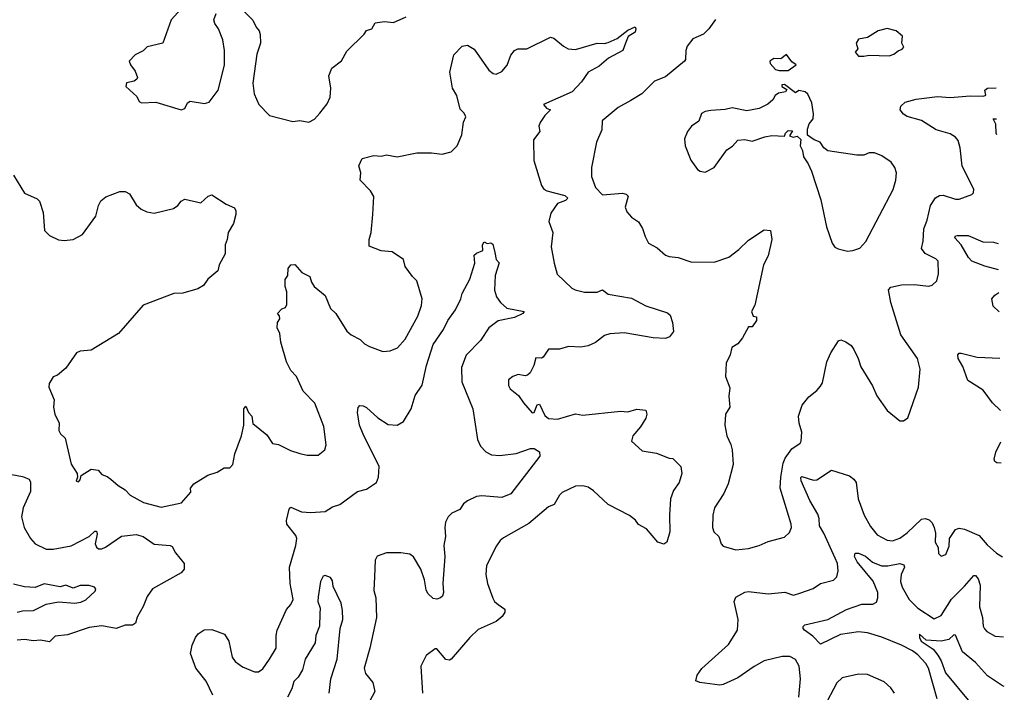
# Model space of a CAD drawing. Extents: x 2056909 to 2160450, y 827444 to 1016825.
# Tile 318 of 501: x 2139029 to 2144495, y 930750 to 934486. Entities that reach past the tile are written whole.
import ezdxf

# ---------------------------------------------------------------- set-up
doc = ezdxf.new("R2010")
doc.units = 0

msp = doc.modelspace()

# ---------------------------------------------------------------- linework, layer by layer
at = {"layer": '0CON10XD'}
for points in [[(2139925, 934546.7), (2139869.2, 934485), (2139824.1, 934355.9), (2139737.5, 934335), (2139715, 934313.3), (2139669.5, 934290.5), (2139636.7, 934255), (2139644.2, 934235), (2139670.5, 934200.5), (2139683.8, 934165), (2139680, 934155), (2139664.4, 934145.6), (2139622.5, 934135), (2139617.5, 934115), (2139679.5, 934059.5), (2139692.5, 934032.5), (2139705, 934024), (2139785, 934028.8), (2139925, 933986.2), (2139946.2, 933993.8), (2139960, 934025), (2139975, 934034), (2140055, 934021.4), (2140081.2, 934028.8), (2140130, 934095), (2140166.7, 934233.3), (2140165.8, 934315), (2140156.2, 934375), (2140132, 934435), (2140112, 934465), (2140106.2, 934485), (2140119.3, 934520.7)], [(2140273.8, 934533.8), (2140323.8, 934483.8), (2140341.2, 934445), (2140358.8, 934425), (2140363.9, 934403.9), (2140366, 934355), (2140345.8, 934295), (2140323, 934133), (2140330.8, 934075), (2140356, 934015), (2140415, 933953.3), (2140545, 933920), (2140583.9, 933926.1), (2140635, 933917.5), (2140665, 933933.3), (2140695, 933966.2), (2140735, 934018.8), (2140752.2, 934055), (2140755.6, 934105), (2140744.4, 934175), (2140762.6, 934217.4), (2140815, 934257.5), (2140845, 934312), (2140941.2, 934405), (2140955, 934426), (2140983.8, 934436.2), (2141001.7, 934468.3), (2141055, 934476.2), (2141105, 934470.8), (2141175, 934502.5)], [(2141496.8, 933966.8), (2141475, 933990), (2141455.6, 934065), (2141431.9, 934105), (2141416.9, 934195), (2141438.8, 934291.2), (2141485, 934339.2), (2141515, 934343.8), (2141552.3, 934322.3), (2141633.8, 934205), (2141657.3, 934187.3), (2141674.1, 934184.1), (2141705, 934198), (2141735, 934233.8), (2141755, 934290), (2141775, 934315.7), (2141795, 934324.3), (2141845, 934324), (2141975, 934388.8), (2141995, 934383.3), (2142048.3, 934338.3), (2142073.3, 934325), (2142115, 934320), (2142235, 934356.2), (2142275, 934353.3), (2142295, 934359.4), (2142345, 934382), (2142405, 934428.6), (2142445, 934446), (2142450, 934435), (2142445, 934416.7), (2142407.3, 934392.7), (2142391.5, 934355), (2142378, 934315), (2142297.1, 934272.9), (2142245, 934228.1), (2142184, 934195), (2142148.5, 934141.5), (2142095.6, 934085), (2141936.2, 934015), (2141953.3, 933995), (2141976.2, 933985), (2141945, 933954), (2141918.1, 933915), (2141910.8, 933895), (2141916, 933865), (2141881.1, 933818.9), (2141883.1, 933705), (2141925.6, 933565), (2141938.1, 933545), (2141955, 933535.4), (2142055, 933509.2), (2142071.9, 933495), (2142058.3, 933481.7), (2142014.5, 933465), (2141978.3, 933411.7), (2141966.9, 933365), (2141988.9, 933305), (2141979.2, 933225), (2141996.4, 933133.6), (2142013.2, 933073.2), (2142094, 932995), (2142113.3, 932985), (2142165, 932973.1), (2142235, 932972.5), (2142265, 932986), (2142295, 932961.9), (2142425, 932940), (2142505, 932897.1), (2142625, 932858.8), (2142640, 932845), (2142653.8, 932805), (2142658, 932755), (2142636.2, 932725), (2142614.2, 932715.8), (2142545, 932718.6), (2142385, 932746.9), (2142305, 932742.3), (2142275, 932731.2), (2142226.2, 932693.8), (2142185, 932675.3), (2142145, 932668), (2142075, 932671.5), (2142025, 932656.2), (2141965, 932656.7), (2141935, 932612.2), (2141925, 932605.6), (2141895, 932607.5), (2141883.9, 932566.1), (2141863.3, 932525), (2141847.7, 932512.3), (2141835, 932508.8), (2141796.4, 932516.4), (2141766.4, 932503.6), (2141742.5, 932485), (2141742.5, 932455), (2141752.5, 932435), (2141798, 932398), (2141825, 932357.5), (2141873.2, 932303.2), (2141885, 932304.2), (2141902.4, 932347.6), (2141915, 932351.2), (2141945, 932287.1), (2141965, 932270.5), (2142015, 932266.7), (2142115, 932296.7), (2142155, 932290), (2142365, 932311.1), (2142405, 932308.9), (2142455, 932322.2), (2142505, 932317.5), (2142510, 932295), (2142505, 932273.3), (2142475.6, 932224.4), (2142432, 932175), (2142425.9, 932145.9), (2142485, 932090.8), (2142565, 932078), (2142635, 932050.8), (2142655, 932048.8), (2142698.8, 932005), (2142704, 931965), (2142690.8, 931915), (2142657.9, 931872.1), (2142641.5, 931825), (2142635.6, 931735), (2142639.1, 931640.9), (2142622, 931585), (2142605, 931574), (2142571.2, 931585), (2142508.6, 931658.6), (2142465, 931681.8), (2142446.7, 931706.7), (2142415, 931731.8), (2142295, 931793.3), (2142215, 931869.5), (2142185, 931889.6), (2142155, 931897.9), (2142115.4, 931894.6), (2142039.8, 931860.2), (2142025, 931845.8), (2141996.6, 931793.4), (2141965, 931780), (2141855, 931687.1), (2141715, 931608.8), (2141695.8, 931594.2), (2141675.5, 931564.5), (2141621.2, 931455), (2141616, 931405), (2141625.8, 931355), (2141655, 931273.3), (2141665, 931254), (2141685, 931238.6), (2141721.4, 931211.4), (2141722.5, 931195), (2141708.3, 931171.7), (2141675, 931144.4), (2141575, 931100), (2141528.6, 931055), (2141425, 930934), (2141415, 930928), (2141395, 930932), (2141345, 930992.5), (2141335, 930992.5), (2141285.9, 930954.1), (2141256.2, 930895), (2141266, 930745)], [(2142892.6, 934487.4), (2142855.5, 934434.5), (2142825, 934405.8), (2142765, 934380), (2142735, 934340), (2142727.5, 934315), (2142725.8, 934265), (2142719.2, 934255), (2142615, 934168.8), (2142554, 934145), (2142482, 934075), (2142421.9, 934038.1), (2142351.5, 933998.5), (2142262.5, 933925), (2142260.8, 933875), (2142231.2, 933805), (2142204, 933665), (2142202.5, 933615), (2142226, 933555), (2142265, 933513.6), (2142375, 933521.9), (2142396.3, 933516.3), (2142406.7, 933506.7), (2142390, 933445), (2142398.6, 933418.6), (2142425, 933390), (2142465, 933363.3), (2142487, 933327), (2142501.1, 933281.1), (2142520, 933245), (2142568.3, 933218.3), (2142615, 933178.8), (2142635, 933170), (2142685, 933166), (2142755, 933140.8), (2142885, 933140), (2142965, 933166.9), (2143021.1, 933208.9), (2143075, 933260.8), (2143161.9, 933318.1), (2143197.5, 933315), (2143204.4, 933265), (2143183.3, 933175), (2143158.1, 933125), (2143109.2, 932900.8), (2143092, 932865), (2143100, 932840), (2143120, 932835), (2143120, 932815), (2143095, 932780), (2143075, 932780), (2143040.8, 932719.2), (2143015, 932686.7), (2142982.5, 932665), (2142973.3, 932625), (2142951.7, 932578.3), (2142946.7, 932505), (2142971.2, 932441.2), (2142966, 932395), (2142971.2, 932335), (2142946.7, 932295), (2142942.9, 932235), (2142954, 932175), (2142977.5, 932127.5), (2142985, 932097.5), (2142989.1, 932015), (2142961.7, 931908.3), (2142937.1, 931855), (2142886, 931775), (2142876.2, 931735), (2142876, 931665)], [(2143715, 934283.3), (2143745, 934290), (2143855, 934286.2), (2143882.5, 934295), (2143905, 934313.3), (2143928.3, 934321.7), (2143937, 934333), (2143926.4, 934356.4), (2143929.2, 934395), (2143895, 934424.2), (2143845, 934436.9), (2143795.7, 934424.3), (2143735, 934388), (2143685, 934378), (2143673.3, 934355), (2143682.5, 934325), (2143667.5, 934305), (2143685, 934283.3), (2143715, 934283.3)], [(2143245, 934204), (2143295, 934204.2), (2143340, 934235), (2143315, 934252.5), (2143285, 934292.5), (2143255, 934268.8), (2143215, 934270), (2143192.5, 934255), (2143195, 934242.5), (2143225, 934210), (2143245, 934204)], [(2143625, 933200), (2143655, 933203.3), (2143693.6, 933216.4), (2143726.7, 933255), (2143877.3, 933542.7), (2143892.5, 933595), (2143895.8, 933635), (2143888, 933665), (2143866.2, 933695), (2143815, 933730), (2143775, 933746.2), (2143745, 933746), (2143715, 933733.8), (2143676.4, 933733.6), (2143515, 933757.5), (2143492.5, 933775), (2143473.3, 933805), (2143438.7, 933818.7), (2143402, 933845), (2143402.1, 933877.9), (2143412, 933908), (2143433.3, 933935), (2143435.8, 933964.2), (2143426, 934025), (2143405, 934072.5), (2143390, 934085), (2143355, 934092.5), (2143335, 934080), (2143275, 934126.7), (2143260, 934125), (2143260, 934115), (2143288.3, 934098.3), (2143280, 934085), (2143241.7, 934078.3), (2143222.5, 934065), (2143209.3, 934040.7), (2143183, 934017), (2143135, 933993.3), (2143065, 933980), (2142985, 933996.2), (2142945, 933986.7), (2142865, 933982), (2142835, 933976.7), (2142813.3, 933965), (2142798.3, 933921.7), (2142758.8, 933895), (2142736.2, 933865), (2142718.8, 933825), (2142723.8, 933785), (2142755, 933706.7), (2142792, 933655), (2142807.5, 933645), (2142835, 933640), (2142885, 933665.8), (2142955, 933762.5), (2142985.9, 933784.1), (2143015, 933817.5), (2143055, 933820), (2143095, 933811.2), (2143165, 933836.2), (2143205, 933842.5), (2143275, 933840), (2143280, 933855), (2143295, 933870), (2143318.3, 933868.3), (2143301.7, 933841.7), (2143323.8, 933833.8), (2143345, 933840), (2143365, 933820), (2143362.5, 933785), (2143375, 933760), (2143380, 933725), (2143406.1, 933686.1), (2143424.1, 933644.1), (2143476.2, 933485), (2143508.8, 933335), (2143540, 933245), (2143555, 933222.5), (2143573.6, 933213.6), (2143625, 933200)], [(2142876, 931665), (2142881.7, 931641.7), (2142910, 931615), (2142923.3, 931575), (2142935, 931562.5), (2143005, 931542.5), (2143075, 931548.6), (2143135, 931566), (2143185, 931588), (2143275, 931612), (2143302.6, 931637.4), (2143314.5, 931665), (2143312.7, 931685), (2143251.6, 931885), (2143253.9, 931946.1), (2143267.8, 932022.2), (2143279.2, 932050.8), (2143315, 932101.9), (2143362, 932135), (2143367.5, 932145), (2143371.1, 932195), (2143356.9, 932245), (2143353.4, 932283.4), (2143373.1, 932345), (2143409.2, 932390.8), (2143455, 932426), (2143475, 932450), (2143485, 932470), (2143510, 932585), (2143532.1, 932635), (2143575, 932703.3), (2143588.3, 932708.3), (2143615, 932696.7), (2143645, 932676.2), (2143659.2, 932655), (2143684.4, 932604.4), (2143698.7, 932558.7), (2143763.4, 932453.4), (2143786.8, 932396.8), (2143844, 932315), (2143915, 932258), (2143935, 932258.8), (2143960, 932275), (2144018.8, 932445), (2144027.5, 932545), (2144012.9, 932605), (2143920, 932735), (2143864.4, 932915), (2143851.9, 932985), (2143865, 933000), (2143925, 933014.3), (2143995, 933015.8), (2144077, 933007), (2144095, 933012.5), (2144120, 933035), (2144129.2, 933075), (2144128, 933145), (2144115, 933158), (2144055, 933186.7), (2144034.7, 933214.7), (2144043.8, 933256.2), (2144048.2, 933325), (2144067.7, 933372.3), (2144085.5, 933455), (2144114, 933496), (2144135, 933510.6), (2144155, 933512.2), (2144225, 933490), (2144245, 933490), (2144314, 933516), (2144323.3, 933525), (2144326.7, 933545), (2144261.8, 933671.8), (2144250, 933775), (2144238.1, 933815), (2144225, 933834.2), (2144195, 933851.5), (2144116, 933875), (2144035, 933925.5), (2143955, 933948.6), (2143935, 933962), (2143916.7, 933985), (2143920, 934005), (2143945, 934028.1), (2144005, 934045.4), (2144125, 934060), (2144195, 934053.5), (2144305, 934062.8), (2144379.1, 934060.9), (2144393, 934067), (2144386.7, 934095), (2144402.5, 934105), (2144450.1, 934107.7)], [(2138995, 933623.3), (2139055, 933523.3), (2139125, 933491.2), (2139138.3, 933478.3), (2139160, 933415), (2139167.5, 933315), (2139195, 933286.7), (2139245, 933263.3), (2139275, 933260), (2139325, 933266.2), (2139377, 933293), (2139450.8, 933395), (2139466.9, 933455), (2139479.7, 933480.3), (2139507.4, 933502.6), (2139585, 933531.4), (2139615, 933531.4), (2139638.6, 933518.6), (2139675, 933458), (2139703.3, 933433.3), (2139735, 933419.4), (2139775, 933412.2), (2139883, 933437), (2139906.6, 933453.4), (2139925, 933477.5), (2139945, 933488.6), (2140035, 933468.8), (2140075, 933506.7), (2140095, 933513.8), (2140175, 933462), (2140221.7, 933441.7), (2140228.8, 933425), (2140228, 933405), (2140216, 933355), (2140185.8, 933305), (2140181.2, 933265), (2140170, 933235), (2140168.8, 933185), (2140136.7, 933125), (2140128.3, 933091.7), (2140074.1, 933045.9), (2140049.5, 933010.5), (2140018.3, 932991.7), (2139935, 932967.5), (2139885, 932965.5), (2139715, 932900), (2139577.1, 932742.9), (2139425, 932651.2), (2139365, 932645.8), (2139345, 932636), (2139285, 932550), (2139238.3, 932511.7), (2139215, 932502.5), (2139192.5, 932465), (2139190, 932445), (2139220, 932375), (2139216.2, 932335), (2139224, 932295), (2139248, 932245), (2139246.2, 932205), (2139256.1, 932186.1), (2139281.7, 932161.7), (2139315, 932017.5), (2139347.5, 931965), (2139350, 931945), (2139342.5, 931922.5), (2139355, 931920), (2139365, 931930), (2139370, 931955), (2139425, 931990), (2139465, 931983.3), (2139485, 931960), (2139515, 931949.2), (2139535, 931934.3), (2139575, 931899.2), (2139615, 931874.2), (2139642, 931845), (2139716.2, 931803.8), (2139815, 931778.1), (2139926.8, 931803.2), (2139978.3, 931861.7), (2139977.5, 931885), (2139995, 931907.5), (2140073, 931957), (2140125, 931972.5), (2140163.6, 931996.4), (2140195, 931997.5), (2140212.5, 932015), (2140223.3, 932075), (2140261.2, 932175), (2140273.3, 932235), (2140273.3, 932325), (2140285, 932340), (2140300, 932305), (2140317.5, 932285), (2140323.9, 932243.9), (2140400.5, 932180.5), (2140432.7, 932132.7), (2140465, 932126.7), (2140532.7, 932092.7), (2140585, 932076.2), (2140625, 932066.7), (2140685, 932067.5), (2140723, 932097), (2140731.2, 932125), (2140716.8, 932226.8), (2140667.1, 932357.1), (2140603.4, 932423.4), (2140565, 932503.8), (2140535, 932537.5), (2140509.5, 932585), (2140478.6, 932695), (2140472.7, 932742.7), (2140458.8, 932775), (2140460, 932805), (2140472.5, 932825), (2140471.7, 932841.7), (2140460, 932855), (2140485, 932880), (2140505, 932887.5), (2140512.5, 932905), (2140512.5, 932975), (2140503.3, 933005), (2140503, 933043), (2140517.5, 933065), (2140520, 933105), (2140533.3, 933125), (2140555.7, 933125.7), (2140595, 933081.2), (2140639.2, 933059.2), (2140648.3, 933028.3), (2140664.3, 933005), (2140724.1, 932954.1), (2140755, 932882.5), (2140783.8, 932855), (2140845, 932756.2), (2140870, 932735), (2140919.1, 932709.1), (2140943.8, 932685), (2140971.3, 932671.3), (2141045, 932643.8), (2141085, 932647.5), (2141127, 932663), (2141168.1, 932711.9), (2141238.8, 932838.8), (2141259.2, 932899.2), (2141262.9, 932935), (2141234.3, 933035), (2141209.1, 933059.1), (2141169.2, 933115), (2141160, 933155), (2141095.9, 933195.9), (2141035, 933202), (2140968.3, 933228.3), (2140968.8, 933265), (2140980, 933305), (2140990, 933405), (2140994.5, 933505), (2140976.2, 933535), (2140918.9, 933595), (2140922.5, 933635), (2140911.2, 933675), (2140930, 933715), (2140995, 933731.8), (2141035, 933727.9), (2141065, 933735.7), (2141125, 933724.4), (2141233.6, 933746.4), (2141315, 933747.1), (2141375, 933739.6), (2141425, 933751.5), (2141457.3, 933785), (2141483.1, 933846.9), (2141493, 933917), (2141506.4, 933946.4), (2141496.8, 933966.8)], [(2144453.6, 933846.7), (2144450.8, 933855), (2144447.5, 933905), (2144433.8, 933935), (2144452.4, 933935.2)], [(2140100.9, 930735), (2140065, 930812.9), (2140007.3, 930885), (2139977.5, 930965), (2139987.3, 931012.7), (2140005.8, 931055), (2140020, 931075), (2140052.1, 931097.9), (2140095, 931100), (2140165, 931074), (2140190, 931035), (2140208.5, 930945), (2140225, 930922.2), (2140265, 930891.4), (2140332.5, 930865), (2140355, 930864.4), (2140378.8, 930881.2), (2140415.4, 930935), (2140452.9, 930995), (2140452.2, 931065), (2140458.1, 931095), (2140510.2, 931209.8), (2140535, 931238), (2140547.5, 931265), (2140531.3, 931355), (2140525.9, 931445), (2140562.7, 931565), (2140567.9, 931605), (2140562.1, 931622.1), (2140511.9, 931685), (2140509.4, 931705), (2140525, 931767.5), (2140535, 931778.8), (2140593.3, 931753.3), (2140645, 931749.2), (2140725, 931754.6), (2140765, 931781.1), (2140807, 931793), (2140905, 931866.2), (2140955, 931878.5), (2141008.9, 931915), (2141021.1, 931945), (2141024.4, 932005), (2140935.5, 932185), (2140914.5, 932235), (2140904.4, 932305), (2140908, 932332), (2140916.7, 932343.3), (2140935, 932342), (2140955, 932331.4), (2141017.5, 932275), (2141075, 932238), (2141125, 932234), (2141158.8, 932255), (2141201.9, 932325), (2141225, 932398.8), (2141263.8, 932456.2), (2141287.6, 932565), (2141325, 932681.4), (2141380.8, 932765), (2141405.4, 932815), (2141448.8, 932875), (2141477.8, 932935), (2141484.6, 932965.4), (2141527.5, 933045), (2141556.4, 933133.6), (2141552.3, 933177.7), (2141565, 933190), (2141600, 933205), (2141597.5, 933235), (2141608.3, 933251.7), (2141625, 933242.5), (2141645, 933246.7), (2141655, 933240), (2141667, 933193), (2141674.6, 933154.6), (2141691.2, 933135), (2141667.8, 933065), (2141664.5, 932984.5), (2141676.2, 932946.2), (2141698.6, 932915), (2141733.8, 932883.8), (2141830, 932865), (2141822, 932855), (2141775, 932832), (2141685, 932812.9), (2141633.1, 932775), (2141586.7, 932705), (2141507.6, 932622.4), (2141481.8, 932555), (2141483.6, 932475), (2141544.6, 932325), (2141570, 932155), (2141588, 932118), (2141616, 932086), (2141648.5, 932068.5), (2141695, 932065.9), (2141785, 932076.8), (2141865, 932104.5), (2141885.4, 932105.4), (2141915.5, 932085.5), (2141917.2, 932062.8), (2141755, 931851.9), (2141705, 931832.9), (2141595, 931841.8), (2141565, 931837.3), (2141515, 931814.5), (2141493.5, 931796.5), (2141473.1, 931765), (2141428, 931745), (2141408.1, 931725), (2141393.5, 931695), (2141388.5, 931665), (2141392.7, 931615), (2141383.1, 931565), (2141390, 931505), (2141378.1, 931355), (2141380.8, 931305), (2141375.8, 931285), (2141365.6, 931274.4), (2141345, 931268), (2141325, 931270.8), (2141295, 931299.4), (2141285, 931318.8), (2141275.4, 931375), (2141255, 931434.3), (2141215, 931502.9), (2141195, 931516.9), (2141144.3, 931524.3), (2141065, 931524.3), (2141013.7, 931506.3), (2141003.1, 931485), (2140998.3, 931391.7), (2140995.7, 931315.7), (2141005.5, 931275), (2141009.4, 931165), (2140973.3, 930995), (2140940.6, 930885), (2140948.6, 930855), (2140990, 930805), (2141000, 930755), (2140957.5, 930675)], [(2144463.7, 933097.2), (2144387.4, 933117.4), (2144315, 933145.3), (2144296.2, 933166.2), (2144255.2, 933235.2), (2144220.5, 933275), (2144224, 933285), (2144233.1, 933286.9), (2144295, 933287.2), (2144375, 933253.2), (2144435, 933250.4), (2144461.8, 933243.4)], [(2144466.9, 932863.6), (2144465, 932864.6), (2144433.5, 932895), (2144426.2, 932935), (2144443.2, 932956.8), (2144465.4, 932971.4)], [(2144474.3, 932315), (2144428.7, 932358.7), (2144378.2, 932428.2), (2144292.6, 932482.6), (2144265, 932559.2), (2144239.1, 932605), (2144237.1, 932625), (2144245, 932634.2), (2144255, 932634.4), (2144345, 932611.1), (2144470.4, 932607)], [(2144478.3, 932023.8), (2144454.3, 932024.3), (2144442.7, 932032.7), (2144439.2, 932045), (2144448.9, 932085), (2144476.7, 932140.8)], [(2138985, 931959.4), (2139045, 931949.4), (2139081.2, 931935), (2139088.3, 931918.3), (2139088.5, 931865), (2139047.9, 931775), (2139039.5, 931725), (2139052.9, 931665), (2139088.1, 931605), (2139114.2, 931575), (2139176.3, 931546.3), (2139215, 931545.5), (2139315, 931563.1), (2139415, 931615.5), (2139445.7, 931645.7), (2139455.4, 931645.4), (2139458.2, 931628.2), (2139448.1, 931575), (2139455.6, 931555.6), (2139467.1, 931547.1), (2139485, 931546.9), (2139505, 931555.6), (2139595, 931617.8), (2139675, 931626.7), (2139714.3, 931615), (2139775, 931573.6), (2139865, 931565.7), (2139875, 931560), (2139894.2, 931525), (2139941.4, 931465), (2139942.5, 931435), (2139925, 931414.2), (2139765.3, 931324.7), (2139737.2, 931282.8), (2139715, 931226.2), (2139681.7, 931168.3)], [(2143360.8, 931300.8), (2143433.1, 931326.9), (2143475, 931354.4), (2143546.4, 931373.6), (2143565, 931391.2), (2143572.9, 931425), (2143568.2, 931465), (2143555.9, 931495), (2143492.8, 931635), (2143468.8, 931675), (2143467.9, 931715), (2143459.5, 931739.5), (2143415.2, 931815.2), (2143367.2, 931925), (2143365, 931943.3), (2143371, 931949), (2143435, 931929.5), (2143455, 931930.6), (2143535, 931984.6), (2143635, 931953.3), (2143659.3, 931935), (2143672.3, 931915), (2143683.5, 931825), (2143716.5, 931735), (2143751.9, 931671.9), (2143788.6, 931625), (2143845, 931595.5), (2143875, 931592.1), (2143915, 931606.4), (2143955, 931636.7), (2144035, 931712.5), (2144055, 931716.2), (2144078.4, 931708.4), (2144095, 931692), (2144106.3, 931666.3), (2144112.5, 931635), (2144111.4, 931585), (2144128.1, 931555), (2144130.5, 931520.5), (2144145, 931506.2), (2144171.2, 931515), (2144188.3, 931561.7), (2144190.6, 931605), (2144224.2, 931655), (2144245, 931662.9), (2144275, 931656.9), (2144355, 931621.5), (2144399.5, 931569.5), (2144452.6, 931522.6), (2144485.3, 931502.7)], [(2144122.3, 930715), (2144075, 930884.2), (2144060.3, 930910.3), (2144015, 930957.7), (2143985, 930980.7), (2143925, 931012.5), (2143815, 931057.5), (2143735, 931080), (2143685, 931086.7), (2143585, 931072), (2143475, 931017.5), (2143432.9, 931062.9), (2143385, 931094.6), (2143378.4, 931105), (2143377.7, 931115), (2143387.1, 931125), (2143515, 931154.6), (2143619.4, 931210.6), (2143705, 931239.6), (2143745, 931240), (2143765, 931239.5), (2143785, 931251.4), (2143793.3, 931275), (2143793.3, 931305), (2143767.4, 931367.4), (2143677.3, 931475), (2143663.5, 931505), (2143667.7, 931522.3), (2143685, 931523.3), (2143725, 931506.8), (2143763.7, 931473.7), (2143813.7, 931453.7), (2143848.1, 931451.9), (2143915, 931465.3), (2143937.7, 931457.7), (2143940.5, 931445), (2143923.1, 931405), (2143919.2, 931365), (2143928.8, 931335), (2143966.7, 931265), (2144015, 931218.5), (2144105, 931158.6), (2144145, 931177.8), (2144201.8, 931268.2), (2144275, 931339.1), (2144325, 931399.2), (2144335, 931400), (2144350.8, 931380.8), (2144361.8, 931345), (2144356.5, 931225), (2144374.4, 931165), (2144377, 931117), (2144385, 931103.3), (2144398.1, 931088.1), (2144445, 931063.1), (2144491.4, 931058.2)], [(2140747.5, 930745), (2140755.4, 930824.6), (2140790.9, 930935), (2140808.9, 931105), (2140822.9, 931155), (2140821.2, 931205), (2140813.3, 931245), (2140768.3, 931338.3), (2140765, 931370), (2140755, 931387.5), (2140725, 931400), (2140713.8, 931396.2), (2140698.8, 931365), (2140685, 931280), (2140684.5, 931255), (2140697.3, 931217.3), (2140694.5, 931185.5), (2140692.4, 931117.6), (2140672.5, 931065), (2140670, 931025), (2140613.3, 930935), (2140598.8, 930875), (2140575, 930834), (2140550.4, 930809.6), (2140539.7, 930770.3), (2140515.8, 930724.2)], [(2139015.2, 931194.8), (2139045, 931202.6), (2139105.2, 931204.8), (2139175, 931240.8), (2139245, 931252.5), (2139335, 931245.5), (2139368.9, 931251.1), (2139396.9, 931263.1), (2139447, 931313), (2139452, 931325), (2139443.8, 931335), (2139415, 931342.7), (2139365, 931343.5), (2139325, 931329.2), (2139285, 931345.6), (2139252.9, 931337.1), (2139165, 931353.6), (2139115, 931332.7), (2139055, 931337.1), (2138995, 931350.4)], [(2143353.6, 930723.6), (2143362.9, 930825), (2143355.9, 930895), (2143335, 930933.5), (2143305, 930949.7), (2143261.3, 930948.7), (2143161.4, 930925), (2143106, 930894), (2143015, 930830.5), (2142935, 930792.9), (2142915, 930789.2), (2142804.2, 930804.2), (2142782, 930815), (2142790.6, 930845), (2142815, 930882.5), (2142964.2, 931015), (2143013.1, 931095), (2143016.7, 931155), (2142995.6, 931255), (2143005, 931278), (2143055, 931306.2), (2143075, 931310), (2143185, 931298.2), (2143277.4, 931307.4), (2143325, 931290.8), (2143360.8, 931300.8)], [(2139681.7, 931168.3), (2139671.1, 931135), (2139655, 931123.5), (2139615, 931123.3), (2139565, 931104.4), (2139485, 931119.3), (2139415, 931109.5), (2139295, 931069.4), (2139225, 931062), (2139195, 931031.2), (2139145, 931040), (2139105, 931035.6), (2139055, 931043.3), (2139015, 931040.5)], [(2144495.1, 930783.1), (2144485, 930786.5), (2144402.6, 930842.6), (2144336, 930916), (2144263.6, 930975), (2144225, 931068), (2144215, 931068.8), (2144186.9, 931043.1), (2144145, 931035.3), (2144060.5, 931040.5), (2144025, 931072.5), (2144024.1, 931055), (2144033.4, 931035), (2144099.5, 930989.5), (2144126.9, 930956.9), (2144144.5, 930925), (2144167.9, 930857.9), (2144302.9, 930695)], [(2143886, 930745), (2143866, 930775), (2143828.7, 930808.7), (2143735, 930849.2), (2143685, 930850.8), (2143595, 930830), (2143565, 930803.3), (2143493.5, 930666.5)]]:
    msp.add_lwpolyline(points, dxfattribs=at)

doc.saveas('drawing.dxf')
